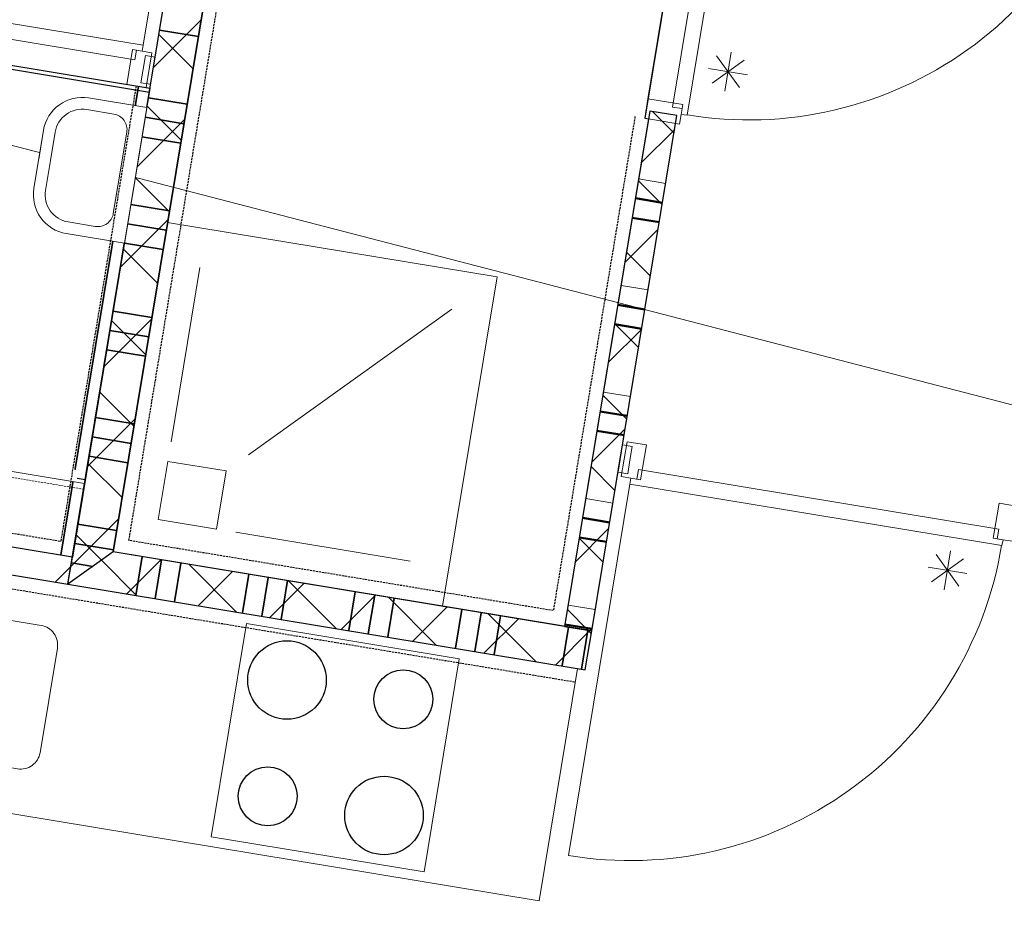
# Model space of a CAD drawing. Extents: x -1000932 to 2054797, y 285738 to 764020.
# Tile 844 of 1056: x 1279100 to 1281607, y 552660 to 554931. Entities that reach past the tile are written whole.
import ezdxf

# ---------------------------------------------------------------- set-up
doc = ezdxf.new("R2010")
doc.units = 0
doc.header["$MEASUREMENT"] = 0
doc.set_wipeout_variables(frame=1)
doc.linetypes.add('DASHED', pattern=[0.75, 0.5, -0.25])
doc.layers.add('31.', color=7, linetype='CONTINUOUS')
doc.layers.add('HATCH_REACTORS', color=7, linetype='CONTINUOUS')
doc.layers.add('T05', color=84, linetype='CONTINUOUS', lineweight=0)
pattern_1 = [(45, (1550275.82, 918770.12), (106.06602, -106.066015), [])]
pattern_2 = [(135, (1550275.82, 918982.25), (106.066017, 106.06602), [])]

msp = doc.modelspace()

# ---------------------------------------------------------------- hatches: boundary and pattern name
at = {"layer": '31.', "linetype": 'Continuous'}
h = msp.add_hatch(dxfattribs=at)
h.set_pattern_fill('ARKEY_P_050A40_17', style=0, pattern_type=0)
h.set_pattern_definition(pattern_2)
h.paths.add_polyline_path([(1279635.85, 555989.279), (1279718.194, 555874.311), (1279338.037, 553575.529), (1279223.069, 553493.186)], flags=0)
h = msp.add_hatch(dxfattribs=at)
h.set_pattern_fill('ARKEY_P_050A40_18', style=0, pattern_type=0)
h.set_pattern_definition(pattern_1)
h.paths.add_polyline_path([(1279635.85, 555989.279), (1279718.194, 555874.311), (1279338.037, 553575.529), (1279223.069, 553493.186)], flags=0)
h = msp.add_hatch(dxfattribs=at)
h.set_pattern_fill('ARKEY_P_050A40_17', style=0, pattern_type=0)
h.set_pattern_definition(pattern_2)
h.paths.add_polyline_path([(1280773.506, 554686.217), (1280704.444, 554697.623), (1280487.444, 553385.467), (1280556.506, 553374.029)], flags=0)
h = msp.add_hatch(dxfattribs=at)
h.set_pattern_fill('ARKEY_P_050A40_18', style=0, pattern_type=0)
h.set_pattern_definition(pattern_1)
h.paths.add_polyline_path([(1280773.506, 554686.217), (1280704.444, 554697.623), (1280487.444, 553385.467), (1280556.506, 553374.029)], flags=0)
h = msp.add_hatch(dxfattribs=at)
h.set_pattern_fill('ARKEY_P_050A40_17', style=0, pattern_type=0)
h.set_pattern_definition(pattern_2)
h.paths.add_polyline_path([(1280773.506, 554686.217), (1280704.444, 554697.623), (1280487.444, 553385.467), (1280556.506, 553374.029)], flags=0)
h = msp.add_hatch(dxfattribs=at)
h.set_pattern_fill('ARKEY_P_050A40_18', style=0, pattern_type=0)
h.set_pattern_definition(pattern_1)
h.paths.add_polyline_path([(1280773.506, 554686.217), (1280704.444, 554697.623), (1280487.444, 553385.467), (1280556.506, 553374.029)], flags=0)
h = msp.add_hatch(dxfattribs=at)
h.set_pattern_fill('ARKEY_P_050A40_12', style=0, pattern_type=0)
h.set_pattern_definition(pattern_1)
h.paths.add_polyline_path([(1279223.069, 553493.186), (1279234.506, 553562.248), (1278218.287, 553730.279), (1278137.819, 553672.654)], flags=0)
h = msp.add_hatch(dxfattribs=at)
h.set_pattern_fill('ARKEY_P_050A40_12', style=0, pattern_type=0)
h.set_pattern_definition(pattern_1)
h.paths.add_polyline_path([(1279223.069, 553493.186), (1279234.506, 553562.248), (1278218.287, 553730.279), (1278137.819, 553672.654)], flags=0)
h = msp.add_hatch(dxfattribs=at)
h.set_pattern_fill('ARKEY_P_050A40_17', style=0, pattern_type=0)
h.set_pattern_definition(pattern_2)
h.paths.add_polyline_path([(1279338.037, 553575.529), (1279223.069, 553493.186), (1280540.194, 553275.373), (1280556.506, 553374.029)], flags=0)
h = msp.add_hatch(dxfattribs=at)
h.set_pattern_fill('ARKEY_P_050A40_18', style=0, pattern_type=0)
h.set_pattern_definition(pattern_1)
h.paths.add_polyline_path([(1279338.037, 553575.529), (1279223.069, 553493.186), (1280540.194, 553275.373), (1280556.506, 553374.029)], flags=0)
h = msp.add_hatch(dxfattribs=at)
h.set_pattern_fill('ARKEY_P_050A40_17', style=0, pattern_type=0)
h.set_pattern_definition(pattern_2)
h.paths.add_polyline_path([(1279338.037, 553575.529), (1279223.069, 553493.186), (1280540.194, 553275.373), (1280556.506, 553374.029)], flags=0)
h = msp.add_hatch(dxfattribs=at)
h.set_pattern_fill('ARKEY_P_050A40_18', style=0, pattern_type=0)
h.set_pattern_definition(pattern_1)
h.paths.add_polyline_path([(1279338.037, 553575.529), (1279223.069, 553493.186), (1280540.194, 553275.373), (1280556.506, 553374.029)], flags=0)

# ---------------------------------------------------------------- linework, layer by layer
at = {"layer": '31.', "color": 253, "linetype": 'Continuous', "lineweight": 25}
for p, q in [((1278414.069, 554914.186), (1279430.256, 554746.154)), ((1278250.912, 553927.592), (1279267.131, 553759.561))]:
    msp.add_line(p, q, dxfattribs=at)
at = {"layer": '31.', "color": 7, "linetype": 'Continuous', "lineweight": 35}
for p, q in [((1279555.037, 554887.686), (1279456.381, 554903.998)), ((1279555.037, 554887.686), (1279456.381, 554903.998)), ((1279555.037, 554887.686), (1279456.381, 554903.998)), ((1279555.037, 554887.686), (1279456.381, 554903.998)), ((1279526.475, 554715.029), (1279427.819, 554731.342)), ((1279518.319, 554665.717), (1279419.662, 554682.029)), ((1279510.162, 554616.373), (1279411.506, 554632.686)), ((1279510.162, 554616.373), (1279411.506, 554632.686)), ((1279481.6, 554443.717), (1279382.944, 554460.029)), ((1279473.444, 554394.404), (1279374.787, 554410.717)), ((1279465.287, 554345.061), (1279366.631, 554361.373)), ((1279465.287, 554345.061), (1279366.631, 554361.373)), ((1279436.756, 554172.404), (1279338.1, 554188.717)), ((1279436.756, 554172.404), (1279338.1, 554188.717)), ((1279428.6, 554123.061), (1279329.944, 554139.404)), ((1279428.6, 554123.061), (1279329.944, 554139.404)), ((1279420.444, 554073.748), (1279321.756, 554090.061)), ((1279420.444, 554073.748), (1279321.756, 554090.061)), ((1279420.444, 554073.748), (1279321.756, 554090.061)), ((1279420.444, 554073.748), (1279321.756, 554090.061)), ((1279391.881, 553901.092), (1279293.225, 553917.404)), ((1279391.881, 553901.092), (1279293.225, 553917.404)), ((1279383.725, 553851.748), (1279285.069, 553868.061)), ((1279383.725, 553851.748), (1279285.069, 553868.061)), ((1279375.569, 553802.436), (1279276.912, 553818.748)), ((1279375.569, 553802.436), (1279276.912, 553818.748)), ((1279375.569, 553802.436), (1279276.912, 553818.748)), ((1279375.569, 553802.436), (1279276.912, 553818.748)), ((1279347.006, 553629.779), (1279248.35, 553646.092)), ((1279347.006, 553629.779), (1279248.35, 553646.092)), ((1279338.85, 553580.436), (1279240.194, 553596.748)), ((1279338.85, 553580.436), (1279240.194, 553596.748)), ((1279412.037, 553563.311), (1279395.725, 553464.654)), ((1279412.037, 553563.311), (1279395.725, 553464.654)), ((1279286.256, 553538.467), (1279232.037, 553547.436)), ((1279286.256, 553538.467), (1279232.037, 553547.436)), ((1279286.256, 553538.467), (1279232.037, 553547.436)), ((1279286.256, 553538.467), (1279232.037, 553547.436)), ((1279461.381, 553555.154), (1279445.069, 553456.498)), ((1279461.381, 553555.154), (1279445.069, 553456.498)), ((1279510.694, 553546.998), (1279494.381, 553448.342)), ((1279510.694, 553546.998), (1279494.381, 553448.342)), ((1279510.694, 553546.998), (1279494.381, 553448.342)), ((1279510.694, 553546.998), (1279494.381, 553448.342)), ((1279683.35, 553518.436), (1279667.037, 553419.779)), ((1279683.35, 553518.436), (1279667.037, 553419.779)), ((1279732.694, 553510.279), (1279716.381, 553411.623)), ((1279732.694, 553510.279), (1279716.381, 553411.623)), ((1279782.006, 553502.123), (1279765.694, 553403.467)), ((1279782.006, 553502.123), (1279765.694, 553403.467)), ((1279782.006, 553502.123), (1279765.694, 553403.467)), ((1279782.006, 553502.123), (1279765.694, 553403.467)), ((1279954.662, 553473.529), (1279938.35, 553374.904)), ((1279954.662, 553473.529), (1279938.35, 553374.904)), ((1280004.006, 553465.373), (1279987.694, 553366.748)), ((1280004.006, 553465.373), (1279987.694, 553366.748)), ((1280053.319, 553457.217), (1280037.006, 553358.592)), ((1280053.319, 553457.217), (1280037.006, 553358.592)), ((1280053.319, 553457.217), (1280037.006, 553358.592)), ((1280053.319, 553457.217), (1280037.006, 553358.592)), ((1280225.975, 553428.686), (1280209.662, 553330.029)), ((1280225.975, 553428.686), (1280209.662, 553330.029)), ((1280275.319, 553420.529), (1280259.006, 553321.873)), ((1280275.319, 553420.529), (1280259.006, 553321.873)), ((1280324.631, 553412.373), (1280308.319, 553313.717)), ((1280324.631, 553412.373), (1280308.319, 553313.717)), ((1280324.631, 553412.373), (1280308.319, 553313.717)), ((1280324.631, 553412.373), (1280308.319, 553313.717)), ((1280497.287, 553383.811), (1280480.975, 553285.186)), ((1280497.287, 553383.811), (1280480.975, 553285.186)), ((1280546.631, 553375.654), (1280530.319, 553277.029)), ((1280546.631, 553375.654), (1280530.319, 553277.029))]:
    msp.add_line(p, q, dxfattribs=at)
at = {"layer": '31.', "color": 253, "linetype": 'Continuous', "lineweight": 35}
msp.add_line((1279402.319, 554760.998), (1279204.881, 553567.123), dxfattribs=at)
at = {"layer": '31.', "color": 7, "linetype": 'Continuous', "lineweight": 13}
for p, q in [((1280744.944, 554513.561), (1280675.881, 554524.998)), ((1280744.944, 554513.561), (1280675.881, 554524.998)), ((1280728.631, 554414.904), (1280659.569, 554426.342)), ((1280728.631, 554414.904), (1280659.569, 554426.342)), ((1280700.1, 554242.248), (1280631.037, 554253.686)), ((1280700.1, 554242.248), (1280631.037, 554253.686)), ((1280683.756, 554143.592), (1280614.694, 554155.029)), ((1280683.756, 554143.592), (1280614.694, 554155.029)), ((1280655.225, 553970.936), (1280586.162, 553982.373)), ((1280655.225, 553970.936), (1280586.162, 553982.373)), ((1280638.912, 553872.279), (1280569.85, 553883.717)), ((1280638.912, 553872.279), (1280569.85, 553883.717)), ((1280610.35, 553699.623), (1280541.287, 553711.061)), ((1280610.35, 553699.623), (1280541.287, 553711.061)), ((1280594.037, 553600.967), (1280524.975, 553612.373)), ((1280594.037, 553600.967), (1280524.975, 553612.373)), ((1280565.475, 553428.311), (1280496.412, 553439.748)), ((1280565.475, 553428.311), (1280496.412, 553439.748))]:
    msp.add_line(p, q, dxfattribs=at)
at = {"layer": '31.', "color": 7, "linetype": 'Continuous', "lineweight": 50}
for p, q in [((1280736.787, 554464.248), (1280667.725, 554475.654)), ((1280736.787, 554464.248), (1280667.725, 554475.654)), ((1280728.631, 554414.904), (1280659.569, 554426.342)), ((1280728.631, 554414.904), (1280659.569, 554426.342)), ((1280691.944, 554192.936), (1280622.881, 554204.342)), ((1280691.944, 554192.936), (1280622.881, 554204.342)), ((1280683.756, 554143.592), (1280614.694, 554155.029)), ((1280683.756, 554143.592), (1280614.694, 554155.029)), ((1280647.069, 553921.623), (1280578.006, 553933.029)), ((1280647.069, 553921.623), (1280578.006, 553933.029)), ((1280638.912, 553872.279), (1280569.85, 553883.717)), ((1280638.912, 553872.279), (1280569.85, 553883.717)), ((1280602.194, 553650.311), (1280533.131, 553661.717)), ((1280602.194, 553650.311), (1280533.131, 553661.717)), ((1280594.037, 553600.967), (1280524.975, 553612.373)), ((1280594.037, 553600.967), (1280524.975, 553612.373)), ((1280557.319, 553378.967), (1280488.256, 553390.404)), ((1280557.319, 553378.967), (1280488.256, 553390.404))]:
    msp.add_line(p, q, dxfattribs=at)
at = {"layer": '31.', "color": 7, "linetype": 'Continuous', "lineweight": 18, "ltscale": 10}
for points in [[(1279223.069, 553493.186), (1279635.85, 555989.279)], [(1279718.194, 555874.311), (1279338.037, 553575.529)], [(1280847.912, 555626.654), (1280699.444, 554728.873)], [(1280847.912, 555626.654), (1280699.444, 554728.873)], [(1280761.912, 554708.154), (1280913.694, 555625.936), (1280938.35, 555621.842), (1280940.787, 555636.654), (1280955.6, 555634.217), (1280799.069, 554687.686), (1280784.131, 554689.279), (1280786.569, 554704.061), (1280761.912, 554708.154)], [(1280761.912, 554708.154), (1280913.694, 555625.936), (1280938.35, 555621.842), (1280940.787, 555636.654), (1280955.6, 555634.217), (1280799.069, 554687.686), (1280784.131, 554689.279), (1280786.569, 554704.061), (1280761.912, 554708.154)], [(1278475.412, 554980.154), (1279393.194, 554828.373), (1279397.256, 554853.029), (1279412.069, 554850.592), (1279414.506, 554865.404), (1278468.006, 555021.904), (1278464.694, 555007.248), (1278479.475, 555004.811), (1278475.412, 554980.154)], [(1278475.412, 554980.154), (1279393.194, 554828.373), (1279397.256, 554853.029), (1279412.069, 554850.592), (1279414.506, 554865.404), (1278468.006, 555021.904), (1278464.694, 555007.248), (1278479.475, 555004.811), (1278475.412, 554980.154)], [(1279372.725, 554765.873), (1278474.912, 554914.342)], [(1279414.6, 554804.561), (1279420.319, 554839.092), (1279444.975, 554835.029), (1279433.537, 554765.967), (1279408.881, 554770.029), (1279414.6, 554804.561)], [(1279414.6, 554804.561), (1279420.319, 554839.092), (1279444.975, 554835.029), (1279433.537, 554765.967), (1279408.881, 554770.029), (1279414.6, 554804.561)], [(1280704.444, 554697.623), (1280487.444, 553385.467)], [(1280704.444, 554697.623), (1280487.444, 553385.467)], [(1280773.506, 554686.217), (1280704.444, 554697.623)], [(1280773.506, 554686.217), (1280704.444, 554697.623)], [(1280556.506, 553374.029), (1280773.506, 554686.217)], [(1280556.506, 553374.029), (1280773.506, 554686.217)], [(1279476.725, 554414.123), (1280315.35, 554275.467), (1280176.662, 553436.842)], [(1279485.662, 553855.186), (1279559.069, 554299.154)], [(1279485.662, 553855.186), (1279559.069, 554299.154)], [(1279682.975, 553822.561), (1280200.35, 554193.123)], [(1279682.975, 553822.561), (1280200.35, 554193.123)], [(1280653.756, 553808.998), (1280648.069, 553774.467), (1280623.381, 553778.529), (1280634.819, 553847.592), (1280659.475, 553843.529), (1280653.756, 553808.998)], [(1280653.756, 553808.998), (1280648.069, 553774.467), (1280623.381, 553778.529), (1280634.819, 553847.592), (1280659.475, 553843.529), (1280653.756, 553808.998)], [(1281592.944, 553633.404), (1280675.162, 553785.186), (1280671.1, 553760.529), (1280656.287, 553762.967), (1280653.85, 553748.154), (1281600.381, 553591.654), (1281603.662, 553606.311), (1281588.881, 553608.748), (1281592.944, 553633.404)], [(1281592.944, 553633.404), (1280675.162, 553785.186), (1280671.1, 553760.529), (1280656.287, 553762.967), (1280653.85, 553748.154), (1281600.381, 553591.654), (1281603.662, 553606.311), (1281588.881, 553608.748), (1281592.944, 553633.404)], [(1279234.506, 553562.248), (1278218.287, 553730.279)], [(1279234.506, 553562.248), (1278218.287, 553730.279)], [(1278152.6, 553670.186), (1278054.725, 553078.248), (1280422.569, 552686.686), (1280520.444, 553278.623)], [(1278137.819, 553672.654), (1279223.069, 553493.186)], [(1278137.819, 553672.654), (1279223.069, 553493.186)], [(1279650.35, 553625.248), (1280094.319, 553551.811)], [(1279650.35, 553625.248), (1280094.319, 553551.811)], [(1280556.506, 553374.029), (1279338.037, 553575.529)], [(1280556.506, 553374.029), (1279338.037, 553575.529)], [(1279223.069, 553493.186), (1279234.506, 553562.248)], [(1279223.069, 553493.186), (1279234.506, 553562.248)], [(1279223.069, 553493.186), (1280540.194, 553275.373)], [(1279223.069, 553493.186), (1280540.194, 553275.373)], [(1279588.037, 552850.029), (1279677.756, 553392.654), (1280219.412, 553303.092), (1280129.662, 552760.436), (1279588.037, 552850.029)], [(1279588.037, 552850.029), (1279677.756, 553392.654), (1280219.412, 553303.092), (1280129.662, 552760.436), (1279588.037, 552850.029)], [(1280487.444, 553385.467), (1280556.506, 553374.029)], [(1280487.444, 553385.467), (1280556.506, 553374.029)], [(1280540.194, 553275.373), (1280556.506, 553374.029)], [(1280540.194, 553275.373), (1280556.506, 553374.029)]]:
    msp.add_lwpolyline(points, dxfattribs=at)
at = {"layer": '31.', "color": 7, "linetype": 'Continuous', "lineweight": 13, "ltscale": 10}
for points in [[(1278468.6, 555021.811, -0.41421358), (1279570.944, 555811.311), (1279414.506, 554865.404)], [(1278468.6, 555021.811, -0.41421358), (1279570.944, 555811.311), (1279414.506, 554865.404)], [(1280799.131, 554688.061, 0.41421358), (1281901.756, 555477.748), (1280955.6, 555634.217)], [(1280799.131, 554688.061, 0.41421358), (1281901.756, 555477.748), (1280955.6, 555634.217)], [(1281600.006, 553591.717, -0.41421358), (1280497.381, 552801.998), (1280653.85, 553748.154)], [(1281600.006, 553591.717, -0.41421358), (1280497.381, 552801.998), (1280653.85, 553748.154)]]:
    msp.add_lwpolyline(points, format="xyb", dxfattribs=at)
at = {"layer": '31.', "color": 7, "linetype": 'Continuous', "lineweight": 18, "ltscale": 10}
for points in [[(1279412.069, 554850.592), (1279387.412, 554854.686), (1279372.725, 554765.873), (1279422.037, 554757.717), (1279436.725, 554846.529)], [(1279412.069, 554850.592), (1279387.412, 554854.686), (1279372.725, 554765.873), (1279422.037, 554757.717), (1279436.725, 554846.529)], [(1280784.162, 554689.498), (1280788.256, 554714.186), (1280699.444, 554728.873), (1280691.287, 554679.529), (1280780.1, 554664.842)], [(1280784.162, 554689.498), (1280788.256, 554714.186), (1280699.444, 554728.873), (1280691.287, 554679.529), (1280780.1, 554664.842)], [(1280656.287, 553762.967), (1280680.944, 553758.873), (1280695.631, 553847.686), (1280646.319, 553855.842), (1280631.631, 553767.029)], [(1280656.287, 553762.967), (1280680.944, 553758.873), (1280695.631, 553847.686), (1280646.319, 553855.842), (1280631.631, 553767.029)], [(1281603.444, 553606.342), (1281578.756, 553610.404), (1281593.444, 553699.217), (1281642.787, 553691.061), (1281628.1, 553602.248)], [(1281603.444, 553606.342), (1281578.756, 553610.404), (1281593.444, 553699.217), (1281642.787, 553691.061), (1281628.1, 553602.248)]]:
    msp.add_lwpolyline(points, close=True, dxfattribs=at)
at = {"layer": '31.', "color": 7, "linetype": 'Continuous', "lineweight": 13, "ltscale": 10}
for points in [[(1280911.662, 554847.592), (1280895.35, 554748.904)], [(1280911.662, 554847.592), (1280895.35, 554748.904)], [(1280944.162, 554827.373), (1280862.881, 554769.123)], [(1280944.162, 554827.373), (1280862.881, 554769.123)], [(1280874.412, 554838.904), (1280932.631, 554757.592)], [(1280874.412, 554838.904), (1280932.631, 554757.592)], [(1280952.85, 554790.092), (1280854.194, 554806.404)], [(1280952.85, 554790.092), (1280854.194, 554806.404)], [(1281432.944, 553568.998), (1281491.162, 553487.717)], [(1281432.944, 553568.998), (1281491.162, 553487.717)], [(1281453.912, 553479.029), (1281470.225, 553577.686)], [(1281453.912, 553479.029), (1281470.225, 553577.686)], [(1281421.412, 553499.248), (1281502.725, 553557.467)], [(1281421.412, 553499.248), (1281502.725, 553557.467)], [(1281412.725, 553536.498), (1281511.381, 553520.186)], [(1281412.725, 553536.498), (1281511.381, 553520.186)]]:
    msp.add_lwpolyline(points, dxfattribs=at)
at = {"layer": '31.', "color": 7, "linetype": 'Continuous', "lineweight": 18, "ltscale": 10}
msp.add_lwpolyline([(1278888.6, 553431.936), (1279154.975, 553387.873, -0.41421361), (1279196.162, 553330.404), (1279152.1, 553063.998, -0.41421361), (1279094.631, 553022.842), (1278828.225, 553066.873, -0.41421361), (1278787.069, 553124.373), (1278831.1, 553390.748, -0.41421361), (1278888.6, 553431.936)], format="xyb", dxfattribs=at)
msp.add_lwpolyline([(1278888.6, 553431.936), (1279154.975, 553387.873, -0.41421361), (1279196.162, 553330.404), (1279152.1, 553063.998, -0.41421361), (1279094.631, 553022.842), (1278828.225, 553066.873, -0.41421361), (1278787.069, 553124.373), (1278831.1, 553390.748, -0.41421361), (1278888.6, 553431.936)], format="xyb", dxfattribs=at)
at = {"layer": '31.', "color": 7, "linetype": 'Continuous'}
for centre, radius in [((1279780.694, 553248.936), 99.996), ((1279780.694, 553248.936), 99.996), ((1280076.662, 553199.998), 75.002), ((1280076.662, 553199.998), 75.002), ((1279731.756, 552952.936), 74.976), ((1279731.756, 552952.936), 74.976), ((1280027.725, 552903.998), 99.996), ((1280027.725, 552903.998), 99.996)]:
    msp.add_circle(centre, radius, dxfattribs=at)
at = {"layer": 'HATCH_REACTORS', "ltscale": 10}
for points in [[(1279635.85, 555989.279), (1279718.194, 555874.311), (1279338.037, 553575.529), (1279223.069, 553493.186)], [(1279635.85, 555989.279), (1279718.194, 555874.311), (1279338.037, 553575.529), (1279223.069, 553493.186)], [(1279635.85, 555989.279), (1279718.194, 555874.311), (1279338.037, 553575.529), (1279223.069, 553493.186)], [(1279635.85, 555989.279), (1279718.194, 555874.311), (1279338.037, 553575.529), (1279223.069, 553493.186)], [(1279234.506, 553562.248), (1278218.287, 553730.279), (1278415.725, 554924.123), (1279431.912, 554756.092)], [(1279234.506, 553562.248), (1278218.287, 553730.279), (1278415.725, 554924.123), (1279431.912, 554756.092)], [(1280773.506, 554686.217), (1280704.444, 554697.623), (1280487.444, 553385.467), (1280556.506, 553374.029)], [(1280773.506, 554686.217), (1280704.444, 554697.623), (1280487.444, 553385.467), (1280556.506, 553374.029)], [(1280773.506, 554686.217), (1280704.444, 554697.623), (1280487.444, 553385.467), (1280556.506, 553374.029)], [(1280773.506, 554686.217), (1280704.444, 554697.623), (1280487.444, 553385.467), (1280556.506, 553374.029)], [(1280773.506, 554686.217), (1280704.444, 554697.623), (1280487.444, 553385.467), (1280556.506, 553374.029)], [(1280773.506, 554686.217), (1280704.444, 554697.623), (1280487.444, 553385.467), (1280556.506, 553374.029)], [(1280773.506, 554686.217), (1280704.444, 554697.623), (1280487.444, 553385.467), (1280556.506, 553374.029)], [(1280773.506, 554686.217), (1280704.444, 554697.623), (1280487.444, 553385.467), (1280556.506, 553374.029)], [(1279223.069, 553493.186), (1279234.506, 553562.248), (1278218.287, 553730.279), (1278137.819, 553672.654)], [(1279223.069, 553493.186), (1279234.506, 553562.248), (1278218.287, 553730.279), (1278137.819, 553672.654)], [(1279223.069, 553493.186), (1279234.506, 553562.248), (1278218.287, 553730.279), (1278137.819, 553672.654)], [(1279223.069, 553493.186), (1279234.506, 553562.248), (1278218.287, 553730.279), (1278137.819, 553672.654)], [(1279223.069, 553493.186), (1279234.506, 553562.248), (1278218.287, 553730.279), (1278137.819, 553672.654)], [(1279223.069, 553493.186), (1279234.506, 553562.248), (1278218.287, 553730.279), (1278137.819, 553672.654)], [(1279338.037, 553575.529), (1279223.069, 553493.186), (1280540.194, 553275.373), (1280556.506, 553374.029)], [(1279338.037, 553575.529), (1279223.069, 553493.186), (1280540.194, 553275.373), (1280556.506, 553374.029)], [(1279338.037, 553575.529), (1279223.069, 553493.186), (1280540.194, 553275.373), (1280556.506, 553374.029)], [(1279338.037, 553575.529), (1279223.069, 553493.186), (1280540.194, 553275.373), (1280556.506, 553374.029)], [(1279338.037, 553575.529), (1279223.069, 553493.186), (1280540.194, 553275.373), (1280556.506, 553374.029)], [(1279338.037, 553575.529), (1279223.069, 553493.186), (1280540.194, 553275.373), (1280556.506, 553374.029)], [(1279338.037, 553575.529), (1279223.069, 553493.186), (1280540.194, 553275.373), (1280556.506, 553374.029)], [(1279338.037, 553575.529), (1279223.069, 553493.186), (1280540.194, 553275.373), (1280556.506, 553374.029)]]:
    msp.add_lwpolyline(points, close=True, dxfattribs=at)
at = {"layer": 'T05', "flags": 128}
msp.add_lwpolyline([(1235095.298, 567710.921), (1240677.809, 564566.247), (1292805.874, 551051.497)], dxfattribs=at)

# ---------------------------------------------------------------- next in the draw order: wipeouts: each hides what was drawn before it
for points in [[(1279395.194, 554534.092), (1279366.662, 554361.436), (1279218.662, 554385.936), (1279213.85, 554386.842), (1279209.069, 554387.998), (1279204.381, 554389.373), (1279199.725, 554390.998), (1279195.194, 554392.842), (1279190.725, 554394.904), (1279186.381, 554397.186), (1279182.162, 554399.686), (1279178.037, 554402.373), (1279174.1, 554405.248), (1279170.256, 554408.342), (1279166.6, 554411.623), (1279163.1, 554415.061), (1279159.787, 554418.654), (1279156.631, 554422.436), (1279153.694, 554426.342), (1279150.912, 554430.404), (1279148.381, 554434.592), (1279146.006, 554438.904), (1279143.881, 554443.342), (1279141.975, 554447.842), (1279140.287, 554452.467), (1279138.819, 554457.154), (1279137.6, 554461.904), (1279136.6, 554466.717), (1279135.819, 554471.561), (1279135.319, 554476.436), (1279135.037, 554481.342), (1279135.006, 554486.248), (1279135.194, 554491.154), (1279135.631, 554496.029), (1279136.319, 554500.904), (1279148.569, 554574.904)], [(1278254.225, 553916.936), (1278259.131, 553946.529), (1279249.287, 553782.779), (1279244.381, 553753.186)]]:
    msp.add_wipeout(points).dxf.layer = '31.'

# ---------------------------------------------------------------- next in the draw order: linework, layer by layer
at = {"layer": '31.', "color": 7, "linetype": 'Continuous', "lineweight": 35}
for p, q in [((1279481.6, 554443.717), (1279382.944, 554460.029)), ((1279473.444, 554394.404), (1279374.787, 554410.717)), ((1279465.287, 554345.061), (1279366.631, 554361.373)), ((1279465.287, 554345.061), (1279366.631, 554361.373))]:
    msp.add_line(p, q, dxfattribs=at)
at = {"layer": '31.', "color": 253, "linetype": 'Continuous', "lineweight": 25}
msp.add_line((1278250.912, 553927.592), (1279267.131, 553759.561), dxfattribs=at)
at = {"layer": '31.', "color": 7, "linetype": 'Continuous', "lineweight": 18, "ltscale": 10}
for points in [[(1279366.662, 554361.436), (1279218.662, 554385.936, -0.41421358), (1279136.319, 554500.904)], [(1279165.912, 554495.998, 0.41421358), (1279223.569, 554415.529)], [(1279292.631, 554404.092, 0.41421361), (1279338.6, 554437.029)]]:
    msp.add_lwpolyline(points, format="xyb", dxfattribs=at)
for points in [[(1279292.631, 554404.092), (1279223.569, 554415.529)], [(1279265.506, 553749.686), (1278249.287, 553917.748)]]:
    msp.add_lwpolyline(points, dxfattribs=at)
at = {"layer": '31.', "color": 7, "linetype": 'DASHED', "lineweight": 18, "ltscale": 10}
msp.add_lwpolyline([(1279263.037, 553734.904), (1278246.85, 553902.936)], dxfattribs=at)

# ---------------------------------------------------------------- next in the draw order: wipeouts: each hides what was drawn before it
msp.add_wipeout([(1279395.194, 554534.092), (1279423.756, 554706.748), (1279275.756, 554731.248), (1279270.912, 554731.904), (1279266.006, 554732.342), (1279261.131, 554732.561), (1279256.194, 554732.529), (1279251.319, 554732.248), (1279246.412, 554731.717), (1279241.569, 554730.967), (1279236.787, 554729.967), (1279232.006, 554728.748), (1279227.35, 554727.279), (1279222.725, 554725.592), (1279218.194, 554723.654), (1279213.787, 554721.529), (1279209.475, 554719.186), (1279205.287, 554716.623), (1279201.225, 554713.873), (1279197.319, 554710.904), (1279193.537, 554707.779), (1279189.944, 554704.436), (1279186.475, 554700.936), (1279183.225, 554697.279), (1279180.131, 554693.467), (1279177.256, 554689.498), (1279174.537, 554685.404), (1279172.069, 554681.186), (1279169.787, 554676.811), (1279167.725, 554672.373), (1279165.881, 554667.811), (1279164.256, 554663.186), (1279162.881, 554658.467), (1279161.725, 554653.717), (1279160.787, 554648.873), (1279148.569, 554574.904)]).dxf.layer = '31.'

# ---------------------------------------------------------------- next in the draw order: linework, layer by layer
at = {"layer": '31.', "color": 253, "linetype": 'Continuous', "lineweight": 35}
msp.add_line((1279402.319, 554760.998), (1279204.881, 553567.123), dxfattribs=at)
at = {"layer": '31.', "color": 7, "linetype": 'Continuous', "lineweight": 35}
for p, q in [((1279526.475, 554715.029), (1279427.819, 554731.342)), ((1279518.319, 554665.717), (1279419.662, 554682.029)), ((1279510.162, 554616.373), (1279411.506, 554632.686)), ((1279510.162, 554616.373), (1279411.506, 554632.686))]:
    msp.add_line(p, q, dxfattribs=at)
at = {"layer": '31.', "color": 7, "linetype": 'DASHED', "lineweight": 25, "ltscale": 10}
msp.add_lwpolyline([(1278450.256, 554918.436), (1278258.537, 553759.123), (1279205.662, 553602.498), (1279397.381, 554761.811)], dxfattribs=at)
at = {"layer": '31.', "color": 7, "linetype": 'Continuous', "lineweight": 18, "ltscale": 10}
for points in [[(1279423.756, 554706.748), (1279275.756, 554731.248, 0.41421375), (1279160.787, 554648.873)], [(1279270.881, 554701.623, 0.41421375), (1279190.381, 554643.998)], [(1279339.944, 554690.217, -0.41421358), (1279372.881, 554644.217)]]:
    msp.add_lwpolyline(points, format="xyb", dxfattribs=at)
for points in [[(1279339.944, 554690.217), (1279270.881, 554701.623)], [(1279423.756, 554706.748), (1279366.662, 554361.436)], [(1279160.787, 554648.873), (1279136.319, 554500.904)], [(1279190.381, 554643.998), (1279165.912, 554495.998)], [(1279372.881, 554644.217), (1279338.6, 554437.029)]]:
    msp.add_lwpolyline(points, dxfattribs=at)
at = {"layer": 'HATCH_REACTORS', "ltscale": 10}
for points in [[(1280487.444, 553385.467), (1279338.037, 553575.529), (1279718.194, 555874.311), (1280857.725, 555685.873), (1280691.287, 554679.529), (1280701.162, 554677.904)], [(1280487.444, 553385.467), (1279338.037, 553575.529), (1279718.194, 555874.311), (1280857.725, 555685.873), (1280691.287, 554679.529), (1280701.162, 554677.904)], [(1279234.506, 553562.248), (1278218.287, 553730.279), (1278415.725, 554924.123), (1279431.912, 554756.092)], [(1279234.506, 553562.248), (1278218.287, 553730.279), (1278415.725, 554924.123), (1279431.912, 554756.092)]]:
    msp.add_lwpolyline(points, close=True, dxfattribs=at)

# ---------------------------------------------------------------- next in the draw order: wipeouts: each hides what was drawn before it
msp.add_wipeout([(1279477.506, 553805.873), (1279453.037, 553657.873), (1279601.006, 553633.404), (1279625.475, 553781.373)]).dxf.layer = '31.'

# ---------------------------------------------------------------- next in the draw order: hatches: boundary and pattern name
at = {"layer": '31.', "linetype": 'Continuous'}
h = msp.add_hatch(dxfattribs=at)
h.set_pattern_fill('ARKEY_P_050A40_17', style=0, pattern_type=0)
h.set_pattern_definition(pattern_2)
h.paths.add_polyline_path([(1279635.85, 555989.279), (1279718.194, 555874.311), (1279338.037, 553575.529), (1279223.069, 553493.186)], flags=0)
h = msp.add_hatch(dxfattribs=at)
h.set_pattern_fill('ARKEY_P_050A40_18', style=0, pattern_type=0)
h.set_pattern_definition(pattern_1)
h.paths.add_polyline_path([(1279635.85, 555989.279), (1279718.194, 555874.311), (1279338.037, 553575.529), (1279223.069, 553493.186)], flags=0)

# ---------------------------------------------------------------- next in the draw order: linework, layer by layer
at = {"layer": '31.', "color": 7, "linetype": 'Continuous', "lineweight": 18, "ltscale": 10}
for points in [[(1279223.069, 553493.186), (1279635.85, 555989.279)], [(1279718.194, 555874.311), (1279338.037, 553575.529)], [(1279476.725, 554414.123), (1280315.35, 554275.467), (1280176.662, 553436.842)], [(1278152.6, 553670.186), (1278054.725, 553078.248), (1280422.569, 552686.686), (1280520.444, 553278.623)]]:
    msp.add_lwpolyline(points, dxfattribs=at)
at = {"layer": '31.', "color": 7, "linetype": 'DASHED', "lineweight": 25, "ltscale": 10}
for points in [[(1280666.631, 554683.623), (1280458.631, 553425.686), (1279378.287, 553604.342), (1279747.006, 555834.061), (1280852.006, 555651.342)], [(1278146.912, 553635.654), (1280514.756, 553244.092)]]:
    msp.add_lwpolyline(points, dxfattribs=at)
at = {"layer": '31.', "color": 7, "linetype": 'Continuous', "lineweight": 18, "ltscale": 10}
msp.add_lwpolyline([(1279477.506, 553805.873), (1279453.037, 553657.873), (1279601.006, 553633.404), (1279625.475, 553781.373)], close=True, dxfattribs=at)
at = {"layer": 'HATCH_REACTORS', "ltscale": 10}
msp.add_lwpolyline([(1279635.85, 555989.279), (1279718.194, 555874.311), (1279338.037, 553575.529), (1279223.069, 553493.186)], close=True, dxfattribs=at)
msp.add_lwpolyline([(1279635.85, 555989.279), (1279718.194, 555874.311), (1279338.037, 553575.529), (1279223.069, 553493.186)], close=True, dxfattribs=at)
msp.add_lwpolyline([(1279635.85, 555989.279), (1279718.194, 555874.311), (1279338.037, 553575.529), (1279223.069, 553493.186)], close=True, dxfattribs=at)
msp.add_lwpolyline([(1279635.85, 555989.279), (1279718.194, 555874.311), (1279338.037, 553575.529), (1279223.069, 553493.186)], close=True, dxfattribs=at)

# ---------------------------------------------------------------- next in the draw order: wipeouts: each hides what was drawn before it
for points in [[(1279395.194, 554534.092), (1279366.662, 554361.436), (1279218.662, 554385.936), (1279213.85, 554386.842), (1279209.069, 554387.998), (1279204.381, 554389.373), (1279199.725, 554390.998), (1279195.194, 554392.842), (1279190.725, 554394.904), (1279186.381, 554397.186), (1279182.162, 554399.686), (1279178.037, 554402.373), (1279174.1, 554405.248), (1279170.256, 554408.342), (1279166.6, 554411.623), (1279163.1, 554415.061), (1279159.787, 554418.654), (1279156.631, 554422.436), (1279153.694, 554426.342), (1279150.912, 554430.404), (1279148.381, 554434.592), (1279146.006, 554438.904), (1279143.881, 554443.342), (1279141.975, 554447.842), (1279140.287, 554452.467), (1279138.819, 554457.154), (1279137.6, 554461.904), (1279136.6, 554466.717), (1279135.819, 554471.561), (1279135.319, 554476.436), (1279135.037, 554481.342), (1279135.006, 554486.248), (1279135.194, 554491.154), (1279135.631, 554496.029), (1279136.319, 554500.904), (1279148.569, 554574.904)], [(1278254.225, 553916.936), (1278259.131, 553946.529), (1279249.287, 553782.779), (1279244.381, 553753.186)]]:
    msp.add_wipeout(points).dxf.layer = '31.'

# ---------------------------------------------------------------- next in the draw order: linework, layer by layer
at = {"layer": '31.', "color": 7, "linetype": 'Continuous', "lineweight": 18, "ltscale": 10}
for points in [[(1279366.662, 554361.436), (1279218.662, 554385.936, -0.41421358), (1279136.319, 554500.904)], [(1279165.912, 554495.998, 0.41421358), (1279223.569, 554415.529)], [(1279292.631, 554404.092, 0.41421361), (1279338.6, 554437.029)]]:
    msp.add_lwpolyline(points, format="xyb", dxfattribs=at)
for points in [[(1279292.631, 554404.092), (1279223.569, 554415.529)], [(1279265.506, 553749.686), (1278249.287, 553917.748)]]:
    msp.add_lwpolyline(points, dxfattribs=at)
at = {"layer": '31.', "color": 7, "linetype": 'DASHED', "lineweight": 18, "ltscale": 10}
msp.add_lwpolyline([(1279263.037, 553734.904), (1278246.85, 553902.936)], dxfattribs=at)

# ---------------------------------------------------------------- next in the draw order: wipeouts: each hides what was drawn before it
msp.add_wipeout([(1279395.194, 554534.092), (1279423.756, 554706.748), (1279275.756, 554731.248), (1279270.912, 554731.904), (1279266.006, 554732.342), (1279261.131, 554732.561), (1279256.194, 554732.529), (1279251.319, 554732.248), (1279246.412, 554731.717), (1279241.569, 554730.967), (1279236.787, 554729.967), (1279232.006, 554728.748), (1279227.35, 554727.279), (1279222.725, 554725.592), (1279218.194, 554723.654), (1279213.787, 554721.529), (1279209.475, 554719.186), (1279205.287, 554716.623), (1279201.225, 554713.873), (1279197.319, 554710.904), (1279193.537, 554707.779), (1279189.944, 554704.436), (1279186.475, 554700.936), (1279183.225, 554697.279), (1279180.131, 554693.467), (1279177.256, 554689.498), (1279174.537, 554685.404), (1279172.069, 554681.186), (1279169.787, 554676.811), (1279167.725, 554672.373), (1279165.881, 554667.811), (1279164.256, 554663.186), (1279162.881, 554658.467), (1279161.725, 554653.717), (1279160.787, 554648.873), (1279148.569, 554574.904)]).dxf.layer = '31.'

# ---------------------------------------------------------------- next in the draw order: linework, layer by layer
at = {"layer": '31.', "color": 7, "linetype": 'DASHED', "lineweight": 25, "ltscale": 10}
msp.add_lwpolyline([(1278450.256, 554918.436), (1278258.537, 553759.123), (1279205.662, 553602.498), (1279397.381, 554761.811)], dxfattribs=at)
at = {"layer": '31.', "color": 7, "linetype": 'Continuous', "lineweight": 18, "ltscale": 10}
for points in [[(1279423.756, 554706.748), (1279275.756, 554731.248, 0.41421375), (1279160.787, 554648.873)], [(1279270.881, 554701.623, 0.41421375), (1279190.381, 554643.998)], [(1279339.944, 554690.217, -0.41421358), (1279372.881, 554644.217)]]:
    msp.add_lwpolyline(points, format="xyb", dxfattribs=at)
for points in [[(1279339.944, 554690.217), (1279270.881, 554701.623)], [(1279423.756, 554706.748), (1279366.662, 554361.436)], [(1279160.787, 554648.873), (1279136.319, 554500.904)], [(1279190.381, 554643.998), (1279165.912, 554495.998)], [(1279372.881, 554644.217), (1279338.6, 554437.029)]]:
    msp.add_lwpolyline(points, dxfattribs=at)
at = {"layer": 'HATCH_REACTORS', "ltscale": 10}
msp.add_lwpolyline([(1280487.444, 553385.467), (1279338.037, 553575.529), (1279718.194, 555874.311), (1280857.725, 555685.873), (1280691.287, 554679.529), (1280701.162, 554677.904)], close=True, dxfattribs=at)
msp.add_lwpolyline([(1280487.444, 553385.467), (1279338.037, 553575.529), (1279718.194, 555874.311), (1280857.725, 555685.873), (1280691.287, 554679.529), (1280701.162, 554677.904)], close=True, dxfattribs=at)

# ---------------------------------------------------------------- next in the draw order: wipeouts: each hides what was drawn before it
msp.add_wipeout([(1279477.506, 553805.873), (1279453.037, 553657.873), (1279601.006, 553633.404), (1279625.475, 553781.373)]).dxf.layer = '31.'

# ---------------------------------------------------------------- next in the draw order: linework, layer by layer
at = {"layer": '31.', "color": 7, "linetype": 'DASHED', "lineweight": 25, "ltscale": 10}
for points in [[(1280666.631, 554683.623), (1280458.631, 553425.686), (1279378.287, 553604.342), (1279747.006, 555834.061), (1280852.006, 555651.342)], [(1278146.912, 553635.654), (1280514.756, 553244.092)]]:
    msp.add_lwpolyline(points, dxfattribs=at)
at = {"layer": '31.', "color": 7, "linetype": 'Continuous', "lineweight": 18, "ltscale": 10}
msp.add_lwpolyline([(1279477.506, 553805.873), (1279453.037, 553657.873), (1279601.006, 553633.404), (1279625.475, 553781.373)], close=True, dxfattribs=at)

doc.saveas('drawing.dxf')
